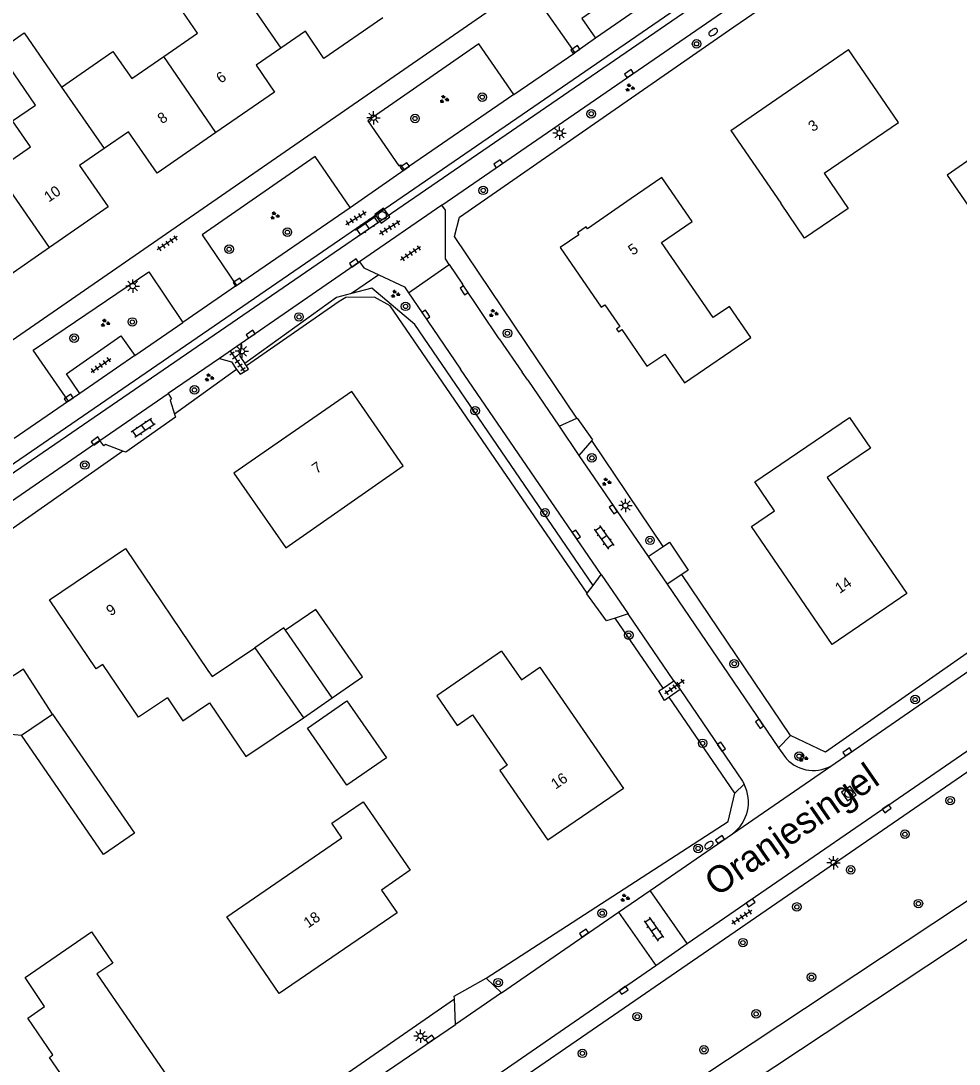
# Model space of a CAD drawing. Extents: x 137999 to 141000, y 397500 to 400501.
# Drawn here: x 138138.3 to 138226.2, y 399770.7 to 399868.5 of the extents above; entities that cross this region are included whole.
import ezdxf

# ---------------------------------------------------------------- set-up
doc = ezdxf.new("R2010")
doc.units = 0
for name, color, linetype in [('gg-afsc-erfafscheiding', 7, 'Continuous'), ('gg-anno-huisnummerreeks BGT', 7, 'Continuous'), ('gg-anno-openbare ruimte label', 7, 'Continuous'), ('gg-bbg-bijgebouw', 7, 'Continuous'), ('gg-bbg-gedigitaliseerde bebouwing', 7, 'Continuous'), ('gg-bbg-gedigitaliseerde bijgebouw', 7, 'Continuous'), ('gg-bbg-hoofdgebouw', 7, 'Continuous'), ('gg-bbg-luifel en loopbrug', 7, 'Continuous'), ('gg-bbg-tussenscheiding', 7, 'Continuous'), ('gg-knt-verharding', 7, 'Continuous'), ('gg-knt-verharding nz', 7, 'Continuous'), ('gt-grn-groengrens', 7, 'Continuous'), ('gt-grn-weggrens', 7, 'Continuous'), ('gt-symb-boom', 7, 'Continuous'), ('gt-symb-brandkraan', 7, 'Continuous'), ('gt-symb-groenvak', 7, 'Continuous'), ('gt-symb-klinker verharding', 7, 'Continuous'), ('gt-symb-kolk', 7, 'Continuous'), ('gt-symb-lichtmast', 7, 'Continuous'), ('gt-symb-rioolschacht', 7, 'Continuous'), ('gt-symb-tegel verharding', 7, 'Continuous')]:
    doc.layers.add(name, color=color, linetype=linetype)

# ---------------------------------------------------------------- blocks, each defined once
blk = doc.blocks.new('gt0-BOOM')
at = {"layer": 'gt-symb-boom'}
for radius in [0.4, 0.2]:
    blk.add_circle((0, 0), radius, dxfattribs=at)
blk = doc.blocks.new('gt0-TEG1')
at = {"layer": 'gt-symb-tegel verharding'}
for p, q in [((-1.125, 0), (1.125, 0)), ((-0.9, -0.25), (-0.9, 0.25)), ((-0.45, -0.25), (-0.45, 0.25)), ((0, -0.25), (0, 0.25)), ((0.45, -0.25), (0.45, 0.25)), ((0.9, -0.25), (0.9, 0.25))]:
    blk.add_line(p, q, dxfattribs=at)
blk = doc.blocks.new('gt0-KOLK')
at = {"layer": 'gt-symb-kolk'}
blk.add_lwpolyline([(0, 0), (0.375, 0), (0.375, 0.4), (-0.375, 0.4), (-0.375, 0), (0, 0)], dxfattribs=at)
blk = doc.blocks.new('gt0-GRVAK')
at = {"layer": 'gt-symb-groenvak'}
for p, q in [((-0.11, 0.189), (-0.228, 0.24)), ((-0.182, 0.153), (0.088, 0.153)), ((-0.091, 0.211), (-0.156, 0.322)), ((-0.047, 0.214), (-0.047, 0.393)), ((-0.004, 0.211), (0.061, 0.322)), ((0.015, 0.189), (0.133, 0.24)), ((0.262, -0.052), (0.197, 0.059)), ((0.305, -0.049), (0.305, 0.13)), ((0.349, -0.052), (0.414, 0.059)), ((-0.245, -0.228), (-0.363, -0.177)), ((-0.318, -0.264), (-0.047, -0.264)), ((-0.226, -0.206), (-0.291, -0.095)), ((-0.183, -0.203), (-0.183, -0.024)), ((-0.139, -0.206), (-0.074, -0.095)), ((-0.12, -0.228), (-0.002, -0.177)), ((0.243, -0.074), (0.125, -0.023)), ((0.17, -0.11), (0.441, -0.11)), ((0.368, -0.074), (0.486, -0.023))]:
    blk.add_line(p, q, dxfattribs=at)
blk = doc.blocks.new('gt0-LMAST')
at = {"layer": 'gt-symb-lichtmast'}
for p, q in [((-0.182, 0.173), (-0.447, 0.438)), ((-0.005, 0.246), (-0.005, 0.621)), ((0.172, 0.173), (0.437, 0.438)), ((-0.255, -0.004), (-0.63, -0.004)), ((-0.182, -0.181), (-0.447, -0.446)), ((-0.005, -0.254), (-0.005, -0.629)), ((0.437, -0.446), (0.172, -0.181)), ((0.245, -0.004), (0.62, -0.004))]:
    blk.add_line(p, q, dxfattribs=at)
blk.add_circle((-0.005, -0.004), 0.25, dxfattribs=at)
blk = doc.blocks.new('gt0-KL1')
at = {"layer": 'gt-symb-klinker verharding'}
for p, q in [((-1.15, 0.3), (1.15, 0.3)), ((-1, -0.3), (-1, 0.3)), ((-0.5, 0.3), (-0.5, 0.45)), ((0, -0.3), (0, 0.3)), ((0.5, 0.3), (0.5, 0.45)), ((1, -0.3), (1, 0.3)), ((-1.15, -0.3), (1.15, -0.3)), ((-0.5, -0.45), (-0.5, -0.3)), ((0.5, -0.45), (0.5, -0.3))]:
    blk.add_line(p, q, dxfattribs=at)
blk = doc.blocks.new('gt0-BR')
at = {"layer": 'gt-symb-brandkraan'}
for centre, radius, start, end in [((-0.244, 0), 0.206, 107.56694, 252.43307), ((0.599, -2.664), 3, 106.89205, 107.56694), ((0, -0.691), 0.938, 73.10799, 106.89205), ((-0.599, -2.664), 3, 72.43309, 73.10799), ((0.244, 0), 0.206, 287.56695, 72.43309), ((0.599, 2.664), 3, 252.43307, 253.10797), ((0, 0.691), 0.938, 253.10797, 286.89206), ((-0.599, 2.664), 3, 286.89206, 287.56695)]:
    blk.add_arc(centre, radius, start, end, dxfattribs=at)
blk = doc.blocks.new('gt0-RS')
at = {"layer": 'gt-symb-rioolschacht'}
blk.add_lwpolyline([(-0.5, -0.5), (0.5, -0.5), (0.5, 0.5), (-0.5, 0.5)], close=True, dxfattribs=at)
blk.add_circle((0, 0), 0.375, dxfattribs=at)

msp = doc.modelspace()

# ---------------------------------------------------------------- linework, layer by layer
at = {"layer": 'gg-afsc-erfafscheiding'}
for p, q in [((138187.27, 399835.815), (138186.75, 399836.588)), ((138158.502, 399835.797), (138152.687, 399831.608)), ((138190.368, 399831.214), (138187.27, 399835.815)), ((138198.46, 399819.194), (138191.78, 399829.117)), ((138147.857, 399828.129), (138131.391, 399816.568)), ((138210.377, 399801.491), (138200.216, 399816.585)), ((138198.448, 399805.93), (138193.975, 399812.488)), ((138205.171, 399796.073), (138199.023, 399805.086))]:
    msp.add_line(p, q, dxfattribs=at)
for points in [[(138186.75, 399836.588), (138178.901, 399848.232), (138179.379, 399850.047), (138205.064, 399867.897), (138212.505, 399873.019)], [(138169.27, 399842.901), (138167.85, 399842.529), (138159.274, 399836.353)], [(138191.885, 399815.551), (138175.205, 399840.007), (138171.176, 399843.401), (138169.27, 399842.901)], [(138250.986, 399826.241), (138248.36, 399824.198), (138213.673, 399799.908), (138210.377, 399801.491)], [(138259.804, 399804.254), (138239.687, 399790.829), (138189.968, 399757.875), (138210.5, 399727.687)], [(138181.886, 399778.725), (138204.559, 399793.426), (138205.171, 399796.073)], [(138145.144, 399753.657), (138145.583, 399753.702), (138178.9, 399776.808)]]:
    msp.add_lwpolyline(points, dxfattribs=at)
at = {"layer": 'gg-bbg-bijgebouw'}
msp.add_line((138138.352, 399801.518), (138141.268, 399803.494), dxfattribs=at)
msp.add_lwpolyline([(138141.268, 399803.494), (138148.945, 399792.334), (138146.045, 399790.339), (138138.352, 399801.518)], dxfattribs=at)
at = {"layer": 'gg-bbg-gedigitaliseerde bebouwing'}
for p, q in [((138204.78, 399858.19), (138209.467, 399851.367)), ((138148.1, 399819), (138155.823, 399807.581))]:
    msp.add_line(p, q, dxfattribs=at)
for points in [[(138151.681, 399865.115), (138154.852, 399867.308), (138153.131, 399869.796), (138157.77, 399873.004)], [(138137.521, 399859.073), (138139.684, 399860.569), (138136.172, 399865.647), (138138.597, 399867.325), (138142.11, 399862.246)], [(138142.11, 399862.246), (138146.926, 399865.577), (138148.68, 399863.04), (138151.681, 399865.115)], [(138213.544, 399854.169), (138220.489, 399858.941), (138215.81, 399865.77)], [(138135.986, 399854.428), (138139.197, 399856.649), (138137.521, 399859.073)], [(138213.544, 399854.169), (138215.777, 399850.881), (138211.685, 399848.102), (138209.467, 399851.367)], [(138207.03, 399825.25), (138215.92, 399831.288), (138217.864, 399828.425), (138213.83, 399825.66)], [(138152.024, 399805.014), (138149.331, 399803.195), (138145.984, 399808.149), (138145.346, 399807.718), (138140.98, 399814.19)], [(138155.823, 399807.581), (138156.215, 399807.001), (138160.221, 399809.708)], [(138183.32, 399809.39), (138177.258, 399805.201), (138179.166, 399802.434), (138180.584, 399803.412), (138183.839, 399798.69), (138183.148, 399798.214), (138187.65, 399791.66)], [(138152.024, 399805.014), (138153.48, 399802.86), (138155.965, 399804.539), (138159.367, 399799.504), (138164.766, 399803.152)], [(138162.5, 399777.29), (138157.588, 399784.484), (138168.374, 399791.883), (138167.435, 399793.251), (138170.366, 399795.261), (138174.77, 399788.85)]]:
    msp.add_lwpolyline(points, dxfattribs=at)
at = {"layer": 'gg-bbg-gedigitaliseerde bijgebouw'}
msp.add_line((138164.766, 399803.152), (138167.467, 399805.025), dxfattribs=at)
for points in [[(138228.028, 399856.059), (138225.046, 399854.003), (138229.276, 399847.866), (138232.278, 399849.935)], [(138167.467, 399805.025), (138170.29, 399806.982), (138165.916, 399813.291), (138163.101, 399811.339)], [(138163.101, 399811.339), (138162.93, 399811.586), (138160.221, 399809.708)]]:
    msp.add_lwpolyline(points, dxfattribs=at)
at = {"layer": 'gg-bbg-hoofdgebouw'}
for p, q in [((138164.956, 399867.476), (138162.654, 399865.899)), ((138162.654, 399865.899), (138160.343, 399864.315)), ((138204.78, 399858.19), (138215.81, 399865.77)), ((138195.46, 399851.8), (138191.355, 399848.973)), ((138140.98, 399814.19), (138148.1, 399819))]:
    msp.add_line(p, q, dxfattribs=at)
for points in [[(138172.2, 399868.735), (138166.69, 399864.94), (138164.956, 399867.476)], [(138160.343, 399864.315), (138162.07, 399861.78), (138156.575, 399857.98)], [(138156.575, 399857.98), (138151.08, 399854.18), (138148.39, 399858.07), (138146.09, 399856.48)], [(138146.09, 399856.48), (138143.79, 399854.89), (138146.49, 399851.02), (138140.985, 399847.215)], [(138198.296, 399847.682), (138201.167, 399849.659), (138198.33, 399853.777), (138195.46, 399851.8)], [(138191.355, 399848.973), (138191.23, 399849.154), (138190.423, 399848.598), (138190.548, 399848.417)], [(138190.548, 399848.417), (138188.81, 399847.22), (138192.662, 399841.629)], [(138140.985, 399847.215), (138135.48, 399843.41), (138132.81, 399847.27), (138130.54, 399845.7), (138133.3, 399841.79)], [(138194.081, 399839.57), (138194.26, 399839.31), (138194.58, 399839.53), (138196.93, 399836.08), (138198.6, 399837.21), (138200.45, 399834.52), (138206.66, 399838.79), (138204.67, 399841.7), (138203.14, 399840.65), (138198.296, 399847.682)], [(138192.662, 399841.629), (138192.992, 399841.856), (138194.41, 399839.797), (138194.081, 399839.57)], [(138174.1, 399826.75), (138169.29, 399833.72), (138158.26, 399826.08), (138163.12, 399819.07), (138174.1, 399826.75)], [(138213.83, 399825.66), (138221.27, 399814.8), (138214.27, 399810.01), (138206.72, 399821.08), (138208.87, 399822.54), (138207.03, 399825.25)], [(138183.32, 399809.39), (138185.18, 399806.69), (138186.91, 399807.88), (138194.74, 399796.52), (138187.65, 399791.66)], [(138174.77, 399788.85), (138172.07, 399786.99), (138173.55, 399784.87), (138162.5, 399777.29)], [(138144.92, 399783.07), (138146.91, 399780.15), (138145.43, 399779.14), (138153.1, 399767.97), (138146.42, 399763.4), (138140.97, 399771.32), (138141.3, 399771.54), (138138.94, 399774.99), (138140.5, 399776.1), (138138.69, 399778.81), (138144.92, 399783.07)]]:
    msp.add_lwpolyline(points, dxfattribs=at)
at = {"layer": 'gg-bbg-luifel en loopbrug'}
msp.add_line((138137.06, 399801.649), (138138.352, 399801.518), dxfattribs=at)
for points in [[(138141.268, 399803.494), (138138.548, 399807.689), (138134.636, 399805.153)], [(138165.133, 399802.162), (138168.831, 399804.726), (138172.534, 399799.384)], [(138172.534, 399799.384), (138168.836, 399796.82), (138165.133, 399802.162)]]:
    msp.add_lwpolyline(points, dxfattribs=at)
at = {"layer": 'gg-bbg-tussenscheiding'}
for p, q in [((138157.77, 399873.004), (138162.654, 399865.899)), ((138156.575, 399857.98), (138151.681, 399865.115)), ((138142.11, 399862.246), (138146.09, 399856.48)), ((138140.985, 399847.215), (138135.986, 399854.428)), ((138167.467, 399805.025), (138163.101, 399811.339)), ((138160.221, 399809.708), (138164.766, 399803.152))]:
    msp.add_line(p, q, dxfattribs=at)
at = {"layer": 'gg-knt-verharding'}
for p, q in [((138242.972, 399899.292), (138119.076, 399814.219)), ((138119.47, 399813.69), (138243.348, 399898.735)), ((138177.737, 399851.178), (138211.472, 399874.42)), ((138185.501, 399871.719), (138136.135, 399837.595)), ((138197.226, 399870.367), (138192.127, 399866.821)), ((138192.127, 399866.821), (138190.174, 399865.469)), ((138184.483, 399861.548), (138190.174, 399865.469)), ((138184.483, 399861.548), (138174.201, 399854.48)), ((138158.503, 399843.663), (138169.141, 399850.969)), ((138177.737, 399851.178), (138170.027, 399845.881)), ((138170.027, 399845.881), (138158.926, 399838.229)), ((138174.593, 399842.967), (138178.423, 399845.61)), ((138178.423, 399845.61), (138179.653, 399843.767)), ((138158.503, 399843.663), (138153.459, 399840.191)), ((138174.593, 399842.967), (138175.871, 399841.108)), ((138183.09, 399838.646), (138179.653, 399843.767)), ((138175.871, 399841.108), (138179.475, 399835.811)), ((138200.716, 399781.976), (138286.503, 399841.145)), ((138148.967, 399837.094), (138153.459, 399840.191)), ((138158.926, 399838.229), (138156.891, 399836.825)), ((138183.09, 399838.646), (138185.245, 399835.532)), ((138148.967, 399837.094), (138143.821, 399833.545)), ((138156.891, 399836.825), (138152.103, 399833.524)), ((138159.427, 399836.128), (138159.274, 399836.353)), ((138182.71, 399767.65), (138282.92, 399836.591)), ((138192.653, 399816.558), (138179.475, 399835.811)), ((138185.768, 399834.776), (138185.245, 399835.532)), ((138185.768, 399834.776), (138188.709, 399830.474)), ((138143.821, 399833.545), (138142.764, 399832.816)), ((138145.709, 399829.12), (138152.103, 399833.524)), ((138142.764, 399832.816), (138137.675, 399829.318)), ((138188.709, 399830.474), (138190.368, 399831.214)), ((138145.709, 399829.12), (138130.882, 399818.915)), ((138191.78, 399829.117), (138190.548, 399827.729)), ((138190.548, 399827.729), (138197.061, 399818.245)), ((138214.164, 399798.623), (138251.496, 399824.428)), ((138197.061, 399818.245), (138198.46, 399819.194)), ((138191.885, 399815.551), (138192.653, 399816.558)), ((138200.216, 399816.585), (138198.833, 399815.659)), ((138191.339, 399814.834), (138191.885, 399815.551)), ((138198.833, 399815.659), (138209.272, 399800.325)), ((138195.189, 399812.874), (138193.975, 399812.488)), ((138199.466, 399806.619), (138195.189, 399812.874)), ((138198.448, 399805.93), (138199.466, 399806.619)), ((138200.04, 399805.792), (138199.023, 399805.086)), ((138199.466, 399806.619), (138200.04, 399805.792)), ((138209.272, 399800.325), (138209.813, 399799.53)), ((138197.237, 399786.964), (138204.955, 399792.28)), ((138194.286, 399784.931), (138197.237, 399786.964)), ((138200.716, 399781.976), (138197.237, 399786.964)), ((138183.318, 399777.376), (138194.286, 399784.931)), ((138194.286, 399784.931), (138197.765, 399779.941)), ((138197.765, 399779.941), (138200.716, 399781.976)), ((138152.533, 399748.743), (138197.765, 399779.941)), ((138178.891, 399777.039), (138181.886, 399778.725)), ((138181.886, 399778.725), (138183.318, 399777.376)), ((138178.9, 399776.808), (138178.891, 399777.039)), ((138178.997, 399774.411), (138178.9, 399776.808)), ((138171.851, 399769.517), (138178.997, 399774.411))]:
    msp.add_line(p, q, dxfattribs=at)
for points in [[(138202.706, 399881.074), (138186.842, 399870.193), (138190.174, 399865.469)], [(138197.226, 399870.367), (138195.939, 399872.243), (138190.847, 399868.668), (138192.127, 399866.821)], [(138184.483, 399861.548), (138181.198, 399866.29), (138170.782, 399859.093), (138173.7, 399854.863), (138173.859, 399854.974), (138174.201, 399854.48)], [(138169.141, 399850.969), (138165.872, 399855.75), (138155.287, 399848.416), (138158.503, 399843.663)], [(138178.423, 399845.61), (138178.064, 399846.159), (138178.073, 399850.716), (138177.737, 399851.178)], [(138170.027, 399845.881), (138170.408, 399845.312), (138171.838, 399844.649)], [(138142.764, 399832.816), (138139.46, 399837.608), (138150.278, 399844.944), (138153.459, 399840.191)], [(138171.838, 399844.649), (138174.244, 399843.532), (138174.593, 399842.967)], [(138143.821, 399833.545), (138142.567, 399835.376), (138147.652, 399838.952), (138148.967, 399837.094)], [(138158.926, 399838.229), (138158.804, 399837.047), (138159.274, 399836.353)], [(138156.891, 399836.825), (138158.014, 399836.499), (138158.502, 399835.797)], [(138158.502, 399835.797), (138158.825, 399835.331), (138159.632, 399835.824), (138159.427, 399836.128)], [(138152.103, 399833.524), (138152.425, 399833.036), (138152.277, 399832.916), (138152.687, 399831.608)], [(138152.687, 399831.608), (138152.782, 399831.305), (138148.118, 399828.029), (138147.857, 399828.129)], [(138190.368, 399831.214), (138190.417, 399831.236), (138191.844, 399829.189), (138191.78, 399829.117)], [(138147.857, 399828.129), (138146.239, 399828.747), (138146.059, 399828.632), (138145.709, 399829.12)], [(138198.46, 399819.194), (138199.036, 399819.585), (138200.79, 399816.97), (138200.216, 399816.585)], [(138193.975, 399812.488), (138193.15, 399812.225), (138191.292, 399814.773), (138191.339, 399814.834)], [(138199.023, 399805.086), (138198.575, 399804.775), (138198.042, 399805.655), (138198.448, 399805.93)], [(138200.04, 399805.792), (138205.879, 399797.194), (138206.041, 399796.908)]]:
    msp.add_lwpolyline(points, dxfattribs=at)
for centre, radius, start, end in [((138212.518, 399801.616), 3.416, 217.63797, 298.81178), ((138202.763, 399795.236), 3.68, 306.56359, 27.02438)]:
    msp.add_arc(centre, radius, start, end, dxfattribs=at)
at = {"layer": 'gg-knt-verharding nz'}
for p, q in [((138169.141, 399850.969), (138174.201, 399854.48)), ((138188.709, 399830.474), (138190.548, 399827.729)), ((138197.061, 399818.245), (138198.833, 399815.659)), ((138192.653, 399816.558), (138195.189, 399812.874)), ((138183.318, 399777.376), (138178.997, 399774.411))]:
    msp.add_line(p, q, dxfattribs=at)
at = {"layer": 'gt-grn-groengrens'}
for p, q in [((138171.838, 399844.649), (138169.27, 399842.901)), ((138210.377, 399801.491), (138209.272, 399800.325)), ((138206.041, 399796.908), (138205.171, 399796.073))]:
    msp.add_line(p, q, dxfattribs=at)
for points in [[(138191.339, 399814.834), (138172.89, 399841.76), (138171.435, 399842.546), (138168.726, 399842.531), (138168.119, 399842.153), (138159.427, 399836.128)], [(138296.349, 399832.249), (138238.026, 399793.327), (138187.762, 399760.012)]]:
    msp.add_lwpolyline(points, dxfattribs=at)
at = {"layer": 'gt-grn-weggrens'}
msp.add_line((138204.955, 399792.28), (138214.164, 399798.623), dxfattribs=at)

# ---------------------------------------------------------------- block references
at = {"layer": 'gt-symb-boom'}
for p in [(138201.588, 399866.303), (138181.517, 399861.305), (138175.216, 399859.306), (138191.718, 399859.751), (138181.604, 399852.568), (138163.262, 399848.65), (138157.808, 399847.054), (138174.328, 399841.697), (138164.349, 399840.708), (138148.741, 399840.236), (138143.287, 399838.726), (138183.872, 399839.173), (138154.555, 399833.873), (138180.845, 399831.919), (138144.284, 399826.83), (138191.785, 399827.497), (138187.392, 399822.361), (138197.224, 399819.77), (138195.239, 399810.877), (138205.112, 399808.208), (138222.053, 399804.854), (138202.15, 399800.749), (138211.188, 399799.546), (138225.327, 399795.377), (138221.102, 399792.227), (138201.729, 399790.897), (138216.018, 399788.892), (138222.36, 399785.727), (138192.746, 399784.829), (138210.977, 399785.416), (138205.93, 399782.07), (138183.012, 399778.321), (138212.343, 399778.832), (138196.028, 399775.135), (138207.164, 399775.392), (138202.28, 399772.026), (138190.89, 399771.693)]:
    msp.add_blockref('gt0-BOOM', p, dxfattribs=at)
at = {"layer": 'gt-symb-brandkraan'}
for p, rotation in [((138203.139, 399867.393), -145.54751631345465), ((138202.745, 399791.213), 35.88411316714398)]:
    msp.add_blockref('gt0-BR', p, dxfattribs=dict(at, rotation=rotation))
at = {"layer": 'gt-symb-groenvak'}
for p in [(138195.319, 399862.185), (138177.929, 399861.111), (138162.065, 399850.193), (138173.354, 399842.854), (138182.553, 399841.052), (138146.183, 399840.137), (138155.928, 399835.026), (138193.132, 399825.25), (138211.565, 399799.385), (138194.859, 399786.258)]:
    msp.add_blockref('gt0-GRVAK', p, dxfattribs=at)
at = {"layer": 'gt-symb-klinker verharding'}
for p, rotation in [((138170.764, 399849.244), 34.61180637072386), ((138149.764, 399830.3), -145.92839019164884), ((138192.917, 399820.056), -54.48230213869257), ((138197.571, 399783.332), -55.10187643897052)]:
    msp.add_blockref('gt0-KL1', p, dxfattribs=dict(at, rotation=rotation))
at = {"layer": 'gt-symb-kolk'}
for p, rotation in [((138190.347, 399865.598), 34.48490803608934), ((138195.369, 399863.348), 34.61180636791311), ((138174.375, 399854.613), 34.452483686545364), ((138183.12, 399854.9), 34.6589362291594), ((138169.612, 399845.598), 34.27826657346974), ((138158.716, 399843.809), 34.405234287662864), ((138179.98, 399843.32), 124.24601134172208), ((138176.406, 399841.041), 124.24601134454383), ((138159.931, 399838.922), 34.61180636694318), ((138142.88, 399832.919), 33.91251258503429), ((138145.435, 399828.915), 36.78969964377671), ((138193.951, 399822.799), 124.24601134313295), ((138190.491, 399820.421), 124.24601134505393), ((138207.319, 399802.463), -55.721733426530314), ((138203.737, 399800.318), -55.59476571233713), ((138215.815, 399799.777), 34.61180637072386), ((138219.513, 399794.448), 34.61180636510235), ((138203.89, 399791.565), 34.61180637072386), ((138206.752, 399785.643), 34.61180636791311), ((138191.161, 399782.804), 34.61180637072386), ((138194.856, 399777.444), 34.61180636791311), ((138176.725, 399772.858), 34.61180637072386)]:
    msp.add_blockref('gt0-KOLK', p, dxfattribs=dict(at, rotation=rotation))
at = {"layer": 'gt-symb-lichtmast'}
for p in [(138171.339, 399859.38), (138188.762, 399857.933), (138148.778, 399843.61), (138158.988, 399837.491), (138194.928, 399823.035), (138214.42, 399789.559), (138175.733, 399773.315)]:
    msp.add_blockref('gt0-LMAST', p, dxfattribs=at)
at = {"layer": 'gt-symb-rioolschacht'}
for p, rotation in [((138172.153, 399850.205), -144.64205742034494), ((138215.847, 399796.041), 34.61180636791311)]:
    msp.add_blockref('gt0-RS', p, dxfattribs=dict(at, rotation=rotation))
at = {"layer": 'gt-symb-tegel verharding'}
for p, rotation in [((138169.691, 399849.961), 31.720060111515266), ((138172.851, 399849.077), -147.78810263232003), ((138152.017, 399847.611), -146.21457203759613), ((138174.802, 399846.659), -146.21457204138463), ((138145.803, 399836.177), 35.104686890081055), ((138158.58, 399836.555), -55.22870835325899), ((138199.519, 399806.026), -144.6887865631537), ((138205.813, 399784.464), -146.500599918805)]:
    msp.add_blockref('gt0-TEG1', p, dxfattribs=dict(at, rotation=rotation))

# ---------------------------------------------------------------- texts
at = {"layer": 'gg-anno-huisnummerreeks BGT'}
for s, rotation, p in [('6', 34.7, (138157.032, 399862.551)), ('8', 34.7, (138151.537, 399858.751)), ('3', 34.5, (138212.475, 399858.018)), ('10', 34.7, (138140.913, 399851.42)), ('5', 34.5, (138195.605, 399846.436)), ('7', 34.7, (138166.003, 399825.969)), ('14', 34.4, (138214.988, 399814.741)), ('9', 34, (138146.718, 399812.637)), ('16', 34.4, (138188.38, 399796.403)), ('18', 34.5, (138165.211, 399783.393))]:
    msp.add_text(s, height=1, rotation=rotation, dxfattribs=at).set_placement(p)
at = {"layer": 'gg-anno-openbare ruimte label'}
msp.add_text('Oranjesingel', height=2.5, rotation=34.7, dxfattribs=at).set_placement((138203.463, 399786.318))

doc.saveas('drawing.dxf')
